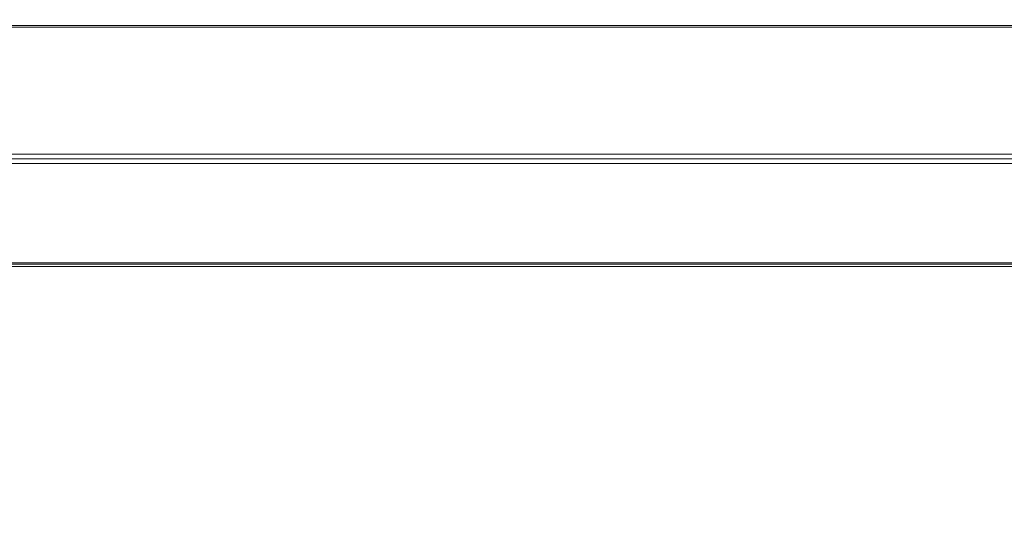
# Model space of a CAD drawing. Header units: millimetres. Extents: x -1290 to 1795, y -4192 to -1311.
# Tile 664 of 1056: x 1080 to 1126, y -2875 to -2851. Entities that reach past the tile are written whole.
import ezdxf

# ---------------------------------------------------------------- set-up
doc = ezdxf.new("R2010")
doc.units = ezdxf.units.MM
doc.layers.add('Aparatura', color=7, linetype='Continuous', lineweight=13)

msp = doc.modelspace()

# ---------------------------------------------------------------- linework, layer by layer
at = {"layer": 'Aparatura', "color": 7, "lineweight": 13}
for points in [[(1047.213, -3029.012), (1047.213, -2865.077), (1046.948, -2865.077), (1046.948, -2852.269), (1047.381, -2851.247), (1048.344, -2850.874), (1062.154, -2850.874), (1062.154, -2851.139), (1165.131, -2851.139), (1165.131, -2850.874), (1178.941, -2850.874), (1179.904, -2851.247), (1180.337, -2852.269), (1180.337, -2865.077), (1180.072, -2865.077), (1180.072, -3029.012)], [(1047.213, -3029.012), (1047.213, -2865.077), (1046.948, -2865.077), (1046.948, -2852.269), (1047.381, -2851.247), (1048.344, -2850.874), (1062.154, -2850.874), (1062.154, -2851.139), (1165.131, -2851.139), (1165.131, -2850.874), (1178.941, -2850.874), (1179.904, -2851.247), (1180.337, -2852.269), (1180.337, -2865.077), (1180.072, -2865.077), (1180.072, -3029.012)], [(1047.219, -3029.007), (1047.219, -2865.082), (1046.955, -2865.082), (1046.955, -2852.276), (1047.388, -2851.254), (1048.35, -2850.881), (1062.159, -2850.881), (1062.159, -2851.145), (1165.126, -2851.145), (1165.126, -2850.881), (1178.935, -2850.881), (1179.897, -2851.254), (1180.33, -2852.276), (1180.33, -2865.082), (1180.066, -2865.082), (1180.066, -3029.007)], [(1165.072, -2851.218), (1062.212, -2851.218)], [(1058.184, -2862.269), (1169.101, -2862.269)], [(1169.04, -2862.172), (1058.245, -2862.172)], [(1058.299, -2862.27), (1168.985, -2862.27)]]:
    msp.add_lwpolyline(points, dxfattribs=at)
for points in [[(1165.132, -2851.139), (1062.153, -2851.139), (1165.132, -2851.139)], [(1062.212, -2862.173), (1165.072, -2862.173), (1165.072, -2852.288), (1165.072, -2851.218), (1062.212, -2851.218), (1062.212, -2852.288), (1062.212, -2862.173)], [(1062.212, -2862.173), (1165.072, -2862.173), (1165.072, -2852.288), (1165.072, -2851.218), (1062.212, -2851.218), (1062.212, -2852.288), (1062.212, -2862.173)], [(1172.891, -2857.091), (1054.394, -2857.091), (1172.891, -2857.091)], [(1172.891, -2857.308), (1054.394, -2857.308), (1172.891, -2857.308)], [(1169.884, -2857.524), (1054.611, -2857.524), (1169.884, -2857.524)], [(1169.101, -2862.113), (1059.331, -2862.113), (1059.246, -2862.113), (1058.184, -2862.113), (1058.184, -3032.025), (1169.101, -3032.025), (1169.101, -2862.113)], [(1058.299, -3031.71), (1167.924, -3031.71), (1168.009, -3031.71), (1168.985, -3031.71), (1168.985, -2862.27), (1058.299, -2862.27), (1058.299, -3031.71)]]:
    msp.add_lwpolyline(points, close=True, dxfattribs=at)

doc.saveas('drawing.dxf')
